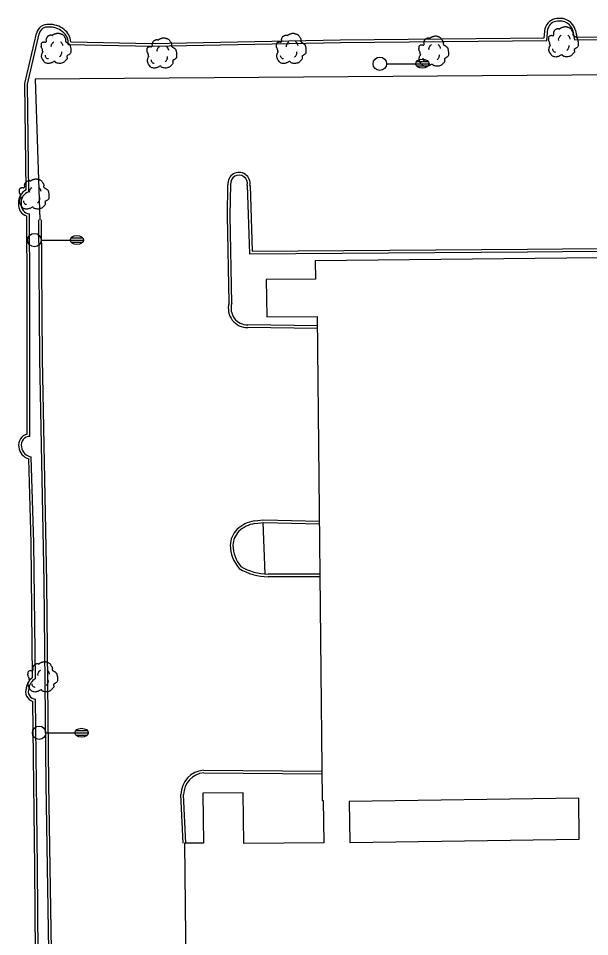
# Model space of a CAD drawing. Extents: x 2145380 to 2156929, y 139568 to 149130.
# Drawn here: x 2150460.4 to 2150588.2, y 140485.8 to 140691.4 of the extents above; entities that cross this region are included whole.
import ezdxf

# ---------------------------------------------------------------- set-up
doc = ezdxf.new("R2010")
doc.units = 0
for name, color, linetype in [('TOPO_Building', 7, 'Continuous'), ('TOPO_Curb Back', 7, 'Continuous'), ('TOPO_Light Pole', 7, 'Continuous'), ('TOPO_Misc Line', 7, 'Continuous'), ('TOPO_Sidewalk', 7, 'Continuous'), ('TOPO_Tree', 7, 'Continuous'), ('TOPO_Wall Freestanding', 7, 'Continuous')]:
    doc.layers.add(name, color=color, linetype=linetype)

# ---------------------------------------------------------------- blocks, each defined once
blk = doc.blocks.new('LP')
at = {"layer": 'TOPO_Light Pole'}
blk.add_line((3.81, 0), (20.32, 0), dxfattribs=at)
for points in [[(20.32, 0), (27.94, 0)], [(20.32, 0), (23.5, 0)], [(20.83, 1.27), (27.43, 1.27)], [(20.83, 1.27), (23.5, 1.27)], [(23.71, 1.27), (27.43, 1.27)], [(23.71, 0), (27.94, 0)], [(20.83, -1.27), (27.43, -1.27)], [(20.83, -1.27), (23.5, -1.27)], [(23.71, -1.27), (27.43, -1.27)]]:
    blk.add_lwpolyline(points, dxfattribs=at)
blk.add_circle((0, 0), 3.81, dxfattribs=at)
blk.add_ellipse((24.13, 0), major_axis=(3.81, 0), ratio=0.666667, dxfattribs=at)
blk = doc.blocks.new('TREE')
at = {"layer": 'TOPO_Tree'}
for points in [[(-14.1, -0.4), (-14.2, 0.5), (-14.4, 1.4), (-14.6, 2.3), (-14.8, 3.2), (-15.5, 4), (-15.7, 4.9), (-15.8, 5.6), (-15.7, 6.3), (-15.7, 7), (-15.6, 7.9), (-15.7, 8.8), (-15.1, 9.7), (-14.6, 10.4), (-13.8, 10.5), (-13, 10.7), (-12.2, 11), (-11.1, 10), (-10.4, 10.7), (-9.4, 11.7), (-10.3, 13.3), (-9.8, 14.4), (-9.6, 15.1), (-9.3, 15.9), (-8.8, 16.5), (-8.2, 17.3), (-7.5, 17.7), (-6.7, 18.1), (-6.1, 18.4), (-5.6, 18.6), (-5.1, 18.7), (-4.5, 18.7), (-4, 18.5), (-3.5, 18.1)], [(-4.2, 5.1), (-4.5, 6.1), (-4.3, 7.2), (-3.8, 8.2), (-3.3, 9.3), (-2.7, 10.3), (-1.6, 11)], [(-3.5, 17.6), (-3.1, 18.3), (-2.6, 18.8), (-1.9, 19.2), (-1, 19.7), (-0.2, 20), (0.7, 20.2), (1.6, 20.5), (2.5, 20.8), (3.4, 20.8), (4.1, 20.7), (4.8, 20.5), (5.5, 20.2), (6.4, 19.9), (7.3, 19.7), (8.2, 19.2), (9.4, 18.4), (10, 17.2), (10.8, 16), (11.2, 15.3), (11.6, 14.6), (11.9, 13.9), (12.2, 13.1), (11.4, 12), (11.9, 11.2), (12, 11), (12.2, 10.9), (12.4, 10.7), (12.9, 10.4), (13.5, 10), (14, 9.7), (14.7, 9.2), (15.4, 8.7), (16.1, 8.1), (16.7, 7.5), (16.9, 6.7), (17.1, 6), (17.6, 4.4), (17.7, 2.8), (17.7, 1.2), (17.7, -0.2), (17.8, -2.2), (16.6, -3), (15.5, -3.8), (14.3, -4.6), (13.2, -5.3)], [(5.9, 11.2), (6.5, 10.7), (7, 10.2), (7.4, 9.5), (7.9, 8.6), (8.3, 7.6), (8.5, 6.6)], [(13.2, -5.3), (13.3, -5.8), (13.4, -6.3), (13.4, -6.7), (13.8, -8.5), (12.2, -10), (10.8, -11.5), (10, -12.3), (9.1, -12.8), (8.2, -13.1), (6, -13.8), (3.3, -13.6), (1.3, -13.1), (0.5, -12.9), (-0.1, -11.4), (-0.8, -11.5), (-2, -11.6), (-3.3, -12.8), (-4.5, -13.1), (-6.1, -13.5), (-7.8, -14), (-9.3, -13.6), (-11.4, -13.1), (-12.8, -11.4), (-14.1, -9.4), (-15.3, -7.3), (-15.6, -5.1), (-15.1, -3), (-14.9, -1.9), (-13.9, -0.8), (-13.5, 0.1)], [(-11.4, -4.5), (-11.5, -5.4), (-11, -6.3), (-10.1, -7.2), (-9.3, -8), (-8.5, -8.3), (-7.7, -8.1)], [(4.8, -6.3), (5.7, -5.7), (6.3, -4.9), (6.8, -3.9), (7.4, -2.8), (7.6, -1.7), (7.5, -0.6)]]:
    blk.add_open_spline(points, degree=3, dxfattribs=at)

msp = doc.modelspace()

# ---------------------------------------------------------------- linework, layer by layer
at = {"layer": 'TOPO_Building'}
msp.add_lwpolyline([(2150590.03, 140637.75), (2150526.77, 140637.08), (2150526.82, 140633.02), (2150515.82, 140632.9), (2150515.91, 140624.52), (2150527.17, 140624.64), (2150528.32, 140516.25), (2150528.56, 140516.25), (2150528.66, 140506.81), (2150510.78, 140506.62), (2150510.66, 140517.98), (2150501.64, 140517.89), (2150501.76, 140506.75), (2150497.49, 140506.71), (2150498.16, 140444.19)], dxfattribs=at)
at = {"layer": 'TOPO_Curb Back'}
for points in [[(2150471.47, 140685.51), (2150490.28, 140685.15), (2150532.39, 140685.93), (2150578.56, 140686.41), (2150578.8, 140689.04)], [(2150472.09, 140686.1), (2150490.28, 140685.75), (2150532.38, 140686.53), (2150578.01, 140687), (2150578.21, 140689.15)], [(2150584.43, 140688.53), (2150584.77, 140686.55), (2150611.59, 140686.91), (2150666.79, 140687.42), (2150671.39, 140687.44)], [(2150585.02, 140688.66), (2150585.28, 140687.16), (2150611.58, 140687.51), (2150666.79, 140688.02), (2150671.39, 140688.04)], [(2150461.8, 140676.75), (2150464.4, 140688.01)], [(2150462.38, 140676.62), (2150464.98, 140687.88)], [(2150462.12, 140652.97), (2150461.79, 140676.68)], [(2150462.72, 140652.56), (2150462.39, 140676.69)], [(2150511.57, 140653.99), (2150512.07, 140638.64), (2150574.29, 140639.12), (2150597.67, 140639.32), (2150605.5, 140639.43), (2150605.26, 140653.04), (2150605.37, 140656.17)], [(2150512.18, 140653.94), (2150512.65, 140639.24), (2150574.28, 140639.72), (2150597.66, 140639.92), (2150604.89, 140640.02), (2150604.66, 140653.04), (2150604.77, 140656.36)], [(2150507.48, 140627.65), (2150507.15, 140647.21), (2150507.25, 140654.12)], [(2150508.09, 140627.57), (2150507.75, 140647.21), (2150507.85, 140654.15)], [(2150462.35, 140598.31), (2150462.32, 140630.54), (2150462.22, 140647.11)], [(2150462.95, 140597.78), (2150462.92, 140630.54), (2150462.81, 140647.59)], [(2150464.89, 140646.29), (2150465.11, 140615.11), (2150466.05, 140565.15), (2150466.49, 140520.04), (2150467.4, 140464.05), (2150468.25, 140422.18), (2150468.43, 140399.34)], [(2150465.49, 140646.3), (2150465.71, 140615.11), (2150466.65, 140565.16), (2150467.09, 140520.04), (2150468, 140464.06), (2150468.85, 140422.19), (2150469.02, 140399.98)], [(2150527.19, 140622.54), (2150511.7, 140622.73)], [(2150527.19, 140621.94), (2150511.69, 140622.13)], [(2150463.54, 140543.83), (2150463.2, 140573.95), (2150462.66, 140592.74)], [(2150464.15, 140543.5), (2150463.8, 140573.96), (2150463.25, 140593.23)], [(2150513.13, 140578.86), (2150515.25, 140579.14), (2150527.65, 140578.84)], [(2150513.22, 140578.27), (2150515.29, 140578.54), (2150527.65, 140578.24)], [(2150527.78, 140566.97), (2150516.21, 140566.97)], [(2150527.78, 140566.37), (2150516.21, 140566.37)], [(2150465.59, 140399.93), (2150464.86, 140422.01), (2150464.24, 140472.16), (2150464.06, 140501.33), (2150463.61, 140538.44)], [(2150466.21, 140399.32), (2150465.46, 140422.02), (2150464.84, 140472.17), (2150464.66, 140501.33), (2150464.2, 140538.95)], [(2150501.79, 140523.05), (2150528.25, 140522.83)], [(2150501.81, 140522.45), (2150528.25, 140522.23)], [(2150497.19, 140506.7), (2150496.73, 140517.61)], [(2150497.79, 140506.72), (2150497.33, 140517.63)]]:
    msp.add_lwpolyline(points, dxfattribs=at)
for centre, radius, start, end in [((2150581.01, 140688.42), 2.89, 93.7826, 165.4091), ((2150581.01, 140688.42), 2.29, 92.8843, 164.2622), ((2150581.5, 140687.72), 3.65, 14.995, 100.7228), ((2150581.5, 140687.72), 3.05, 15.5036, 101.4153), ((2150466.89, 140687.48), 2.55, 83.3152, 167.9425), ((2150466.89, 140687.48), 1.95, 81.9086, 168.0732), ((2150467.42, 140685.11), 4.3, 49.6886, 93.4376), ((2150467.42, 140685.11), 4.9, 50.0271, 92.7514), ((2150468.49, 140685.92), 3.01, 352.0972, 55.2558), ((2150468.49, 140685.92), 3.61, 2.7736, 54.7902), ((2150509.72, 140654.39), 2.49, 349.7833, 186.1311), ((2150509.72, 140654.39), 1.89, 347.9917, 187.1591), ((2150463.49, 140650.16), 3.13, 116.0797, 183.6682), ((2150463.49, 140650.16), 2.53, 107.7153, 184.8656), ((2150463.04, 140649.66), 2.68, 173.7155, 252.1795), ((2150463.04, 140649.66), 2.08, 172.2887, 263.8288), ((2150511.66, 140626.47), 4.34, 164.1851, 270.4741), ((2150511.66, 140626.47), 3.74, 162.8767, 270.5669), ((2150462.95, 140595.82), 2.56, 103.5527, 190.2675), ((2150462.95, 140595.82), 1.96, 89.9568, 190.7269), ((2150463.56, 140595.76), 3.15, 187.235, 253.4562), ((2150463.56, 140595.76), 2.55, 186.873, 263.0054), ((2150514.38, 140571.36), 7.6, 99.4794, 132.5507), ((2150514.38, 140571.36), 7, 99.5633, 132.3768), ((2150513.24, 140573.18), 5.51, 136.5849, 177.5373), ((2150513.24, 140573.18), 4.91, 136.8279, 177.2765), ((2150516.24, 140573.69), 8.51, 181.8571, 220.0714), ((2150516.24, 140573.69), 7.91, 182.0226, 219.3653), ((2150516.3, 140578.98), 12.61, 238.6003, 269.576), ((2150516.3, 140578.98), 12.01, 239.0706, 269.5647), ((2150465.45, 140541.1), 3.34, 124.9208, 173.0775), ((2150465.45, 140541.1), 2.74, 118.51, 174.7685), ((2150464.27, 140540.64), 2.3, 158.1536, 253.2142), ((2150464.27, 140540.64), 1.7, 155.5642, 267.6545), ((2150502.2, 140517.59), 5.47, 94.2782, 179.78), ((2150502.2, 140517.59), 4.87, 94.5633, 179.6215)]:
    msp.add_arc(centre, radius, start, end, dxfattribs=at)
at = {"layer": 'TOPO_Misc Line'}
msp.add_lwpolyline([(2150590.03, 140637.75), (2150526.77, 140637.08), (2150526.82, 140633.02), (2150515.82, 140632.9), (2150515.91, 140624.52), (2150527.17, 140624.64), (2150528.32, 140516.25), (2150528.56, 140516.25), (2150528.66, 140506.81), (2150510.78, 140506.62), (2150510.66, 140517.98), (2150501.64, 140517.89), (2150501.76, 140506.75), (2150497.49, 140506.71), (2150498.16, 140444.19)], dxfattribs=at)
msp.add_lwpolyline([(2150585.71, 140516.83), (2150534.38, 140516.02), (2150534.52, 140506.85), (2150585.85, 140507.65)], close=True, dxfattribs=at)
msp.add_lwpolyline([(2150585.71, 140516.83), (2150534.38, 140516.02), (2150534.52, 140506.85), (2150585.85, 140507.65)], close=True, dxfattribs=at)
at = {"layer": 'TOPO_Sidewalk'}
msp.add_line((2150515.58, 140566.99), (2150515.11, 140578.52), dxfattribs=at)
at = {"layer": 'TOPO_Wall Freestanding'}
msp.add_lwpolyline([(2150673.48, 140679.67), (2150636.14, 140679.31), (2150594.19, 140678.74), (2150464.14, 140677.74), (2150465.19, 140646.3)], dxfattribs=at)

# ---------------------------------------------------------------- block references
at = {"layer": 'TOPO_Light Pole', "xscale": 0.39370000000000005, "yscale": 0.3937000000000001}
for p in [(2150541.22, 140681.21), (2150463.94, 140641.73), (2150465, 140531.43)]:
    msp.add_blockref('LP', p, dxfattribs=at)
at = {"layer": 'TOPO_Tree', "xscale": 0.19685000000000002, "yscale": 0.19685000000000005}
for p in [(2150582.09, 140685.44), (2150468.59, 140683.98), (2150492.27, 140682.94), (2150521.2, 140683.96), (2150553.07, 140683.34), (2150463.71, 140651.37), (2150465.6, 140543.28)]:
    msp.add_blockref('TREE', p, dxfattribs=at)

doc.saveas('drawing.dxf')
